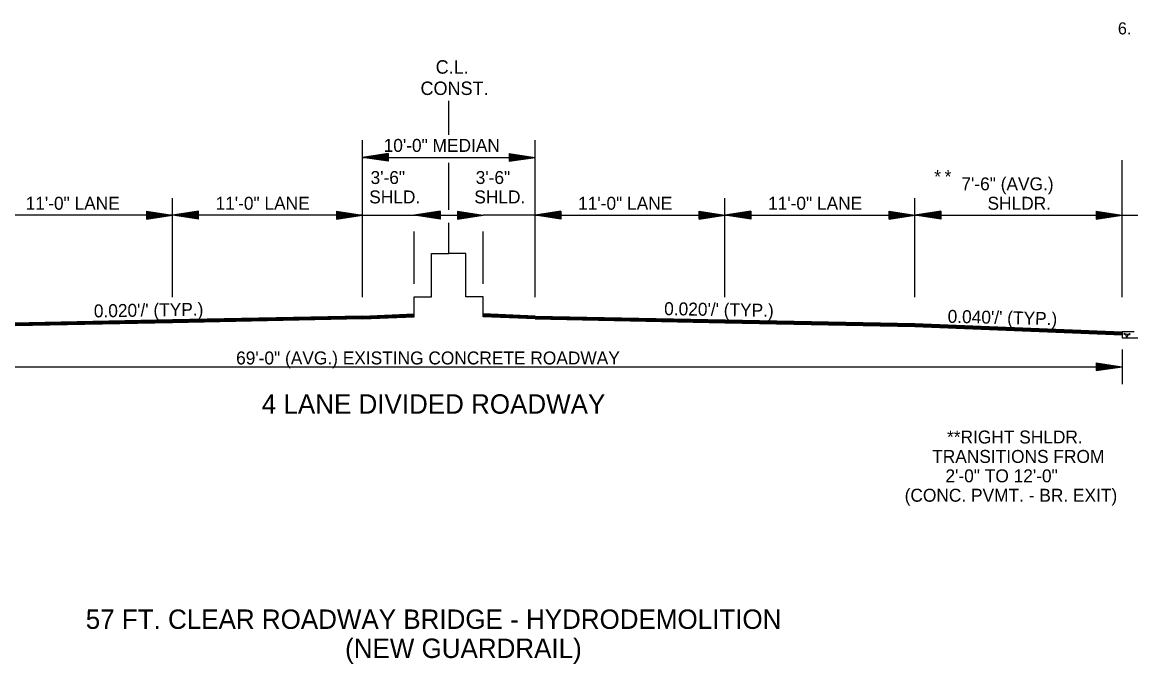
# Model space of a CAD drawing. Extents: x 542112 to 1930787, y -1968972 to 596640.
# Drawn here: x 544624 to 545267, y -1954690 to -1954318 of the extents above; entities that cross this region are included whole.
import ezdxf

# ---------------------------------------------------------------- set-up
doc = ezdxf.new("R2010")
doc.units = 0
doc.layers.add('R_Border Notes', color=7, linetype='Continuous')
doc.layers.add('R_Draft', color=7, linetype='Continuous')

msp = doc.modelspace()

# ---------------------------------------------------------------- linework, layer by layer
at = {"layer": 'R_Draft'}
for p, q in [((544871.57, -1954383.54), (544871.57, -1954363.94)), ((544821.5, -1954477.59), (544821.5, -1954386.74)), ((544921.5, -1954477.59), (544921.5, -1954386.74)), ((544836.5, -1954394.38), (544821.5, -1954396.63)), ((544821.5, -1954396.63), (544921.5, -1954396.63)), ((544836.5, -1954398.88), (544821.5, -1954396.63)), ((544836.5, -1954394.76), (544824.01, -1954396.63)), ((544836.5, -1954398.51), (544824.01, -1954396.63)), ((544836.5, -1954395.14), (544826.59, -1954396.63)), ((544836.5, -1954398.12), (544826.59, -1954396.63)), ((544836.5, -1954395.51), (544829.09, -1954396.63)), ((544836.5, -1954397.75), (544829.09, -1954396.63)), ((544836.5, -1954395.9), (544831.63, -1954396.63)), ((544836.5, -1954397.37), (544831.63, -1954396.63)), ((544836.5, -1954396.28), (544834.13, -1954396.63)), ((544836.5, -1954396.98), (544834.13, -1954396.63)), ((544836.5, -1954394.38), (544836.5, -1954398.88)), ((544906.5, -1954394.38), (544921.5, -1954396.63)), ((544906.5, -1954394.38), (544906.5, -1954398.88)), ((544906.5, -1954394.76), (544919, -1954396.63)), ((544906.5, -1954395.14), (544916.42, -1954396.63)), ((544906.5, -1954395.51), (544913.92, -1954396.63)), ((544906.5, -1954395.9), (544911.38, -1954396.63)), ((544906.5, -1954396.28), (544908.87, -1954396.63)), ((544906.5, -1954398.88), (544921.5, -1954396.63)), ((544906.5, -1954397.37), (544911.38, -1954396.63)), ((544906.5, -1954398.12), (544916.42, -1954396.63)), ((544906.5, -1954398.51), (544919, -1954396.63)), ((544906.5, -1954397.75), (544913.92, -1954396.63)), ((544906.5, -1954396.98), (544908.87, -1954396.63)), ((545261.5, -1954477.59), (545261.5, -1954398.21)), ((544871.5, -1954427.09), (544871.5, -1954399.74)), ((544711.5, -1954477.59), (544711.5, -1954420.28)), ((545031.5, -1954477.59), (545031.5, -1954420.28)), ((545141.5, -1954477.59), (545141.5, -1954420.28)), ((544711.5, -1954430.17), (544601.5, -1954430.17)), ((544696.5, -1954427.92), (544711.5, -1954430.17)), ((544696.5, -1954427.92), (544696.5, -1954432.42)), ((544696.5, -1954428.29), (544709, -1954430.17)), ((544696.5, -1954428.68), (544706.42, -1954430.17)), ((544696.5, -1954429.05), (544703.92, -1954430.17)), ((544696.5, -1954429.44), (544701.38, -1954430.17)), ((544696.5, -1954429.82), (544698.87, -1954430.17)), ((544696.5, -1954432.42), (544711.5, -1954430.17)), ((544696.5, -1954430.9), (544701.38, -1954430.17)), ((544696.5, -1954431.66), (544706.42, -1954430.17)), ((544696.5, -1954432.04), (544709, -1954430.17)), ((544696.5, -1954431.29), (544703.92, -1954430.17)), ((544696.5, -1954430.52), (544698.87, -1954430.17)), ((544726.5, -1954427.92), (544711.5, -1954430.17)), ((544821.5, -1954430.17), (544711.5, -1954430.17)), ((544726.5, -1954432.42), (544711.5, -1954430.17)), ((544726.5, -1954428.29), (544714.01, -1954430.17)), ((544726.5, -1954432.04), (544714.01, -1954430.17)), ((544726.5, -1954428.68), (544716.59, -1954430.17)), ((544726.5, -1954431.66), (544716.59, -1954430.17)), ((544726.5, -1954429.05), (544719.09, -1954430.17)), ((544726.5, -1954431.29), (544719.09, -1954430.17)), ((544726.5, -1954429.43), (544721.63, -1954430.17)), ((544726.5, -1954430.9), (544721.63, -1954430.17)), ((544726.5, -1954429.82), (544724.13, -1954430.17)), ((544726.5, -1954430.52), (544724.13, -1954430.17)), ((544726.5, -1954432.42), (544726.5, -1954427.92)), ((544806.5, -1954427.92), (544821.5, -1954430.17)), ((544806.5, -1954427.92), (544806.5, -1954432.42)), ((544806.5, -1954428.29), (544819, -1954430.17)), ((544806.5, -1954428.68), (544816.42, -1954430.17)), ((544806.5, -1954429.05), (544813.92, -1954430.17)), ((544806.5, -1954429.44), (544811.38, -1954430.17)), ((544806.5, -1954429.82), (544808.87, -1954430.17)), ((544806.5, -1954432.42), (544821.5, -1954430.17)), ((544806.5, -1954430.9), (544811.38, -1954430.17)), ((544806.5, -1954431.66), (544816.42, -1954430.17)), ((544806.5, -1954432.04), (544819, -1954430.17)), ((544806.5, -1954431.29), (544813.92, -1954430.17)), ((544806.5, -1954430.52), (544808.87, -1954430.17)), ((544821.5, -1954430.17), (544851.5, -1954430.17)), ((544866.5, -1954427.92), (544851.5, -1954430.17)), ((544866.5, -1954432.42), (544851.5, -1954430.17)), ((544851.5, -1954430.17), (544891.5, -1954430.17)), ((544866.5, -1954428.29), (544854.01, -1954430.17)), ((544866.5, -1954432.04), (544854.01, -1954430.17)), ((544866.5, -1954428.68), (544856.59, -1954430.17)), ((544866.5, -1954431.66), (544856.59, -1954430.17)), ((544866.5, -1954429.05), (544859.09, -1954430.17)), ((544866.5, -1954431.29), (544859.09, -1954430.17)), ((544866.5, -1954429.44), (544861.63, -1954430.17)), ((544866.5, -1954430.9), (544861.63, -1954430.17)), ((544866.5, -1954429.82), (544864.13, -1954430.17)), ((544866.5, -1954430.52), (544864.13, -1954430.17)), ((544866.5, -1954427.92), (544866.5, -1954432.42)), ((544876.5, -1954427.92), (544891.5, -1954430.17)), ((544876.5, -1954427.92), (544876.5, -1954432.42)), ((544876.5, -1954428.29), (544889, -1954430.17)), ((544876.5, -1954428.68), (544886.42, -1954430.17)), ((544876.5, -1954429.05), (544883.92, -1954430.17)), ((544876.5, -1954429.44), (544881.38, -1954430.17)), ((544876.5, -1954429.82), (544878.87, -1954430.17)), ((544876.5, -1954432.42), (544891.5, -1954430.17)), ((544876.5, -1954430.9), (544881.38, -1954430.17)), ((544876.5, -1954431.66), (544886.42, -1954430.17)), ((544876.5, -1954432.04), (544889, -1954430.17)), ((544876.5, -1954431.29), (544883.92, -1954430.17)), ((544876.5, -1954430.52), (544878.87, -1954430.17)), ((544921.5, -1954430.17), (544891.5, -1954430.17)), ((544936.5, -1954427.92), (544921.5, -1954430.17)), ((544936.5, -1954432.42), (544921.5, -1954430.17)), ((544921.5, -1954430.17), (545031.5, -1954430.17)), ((544936.5, -1954428.29), (544924.01, -1954430.17)), ((544936.5, -1954432.04), (544924.01, -1954430.17)), ((544936.5, -1954428.68), (544926.59, -1954430.17)), ((544936.5, -1954431.66), (544926.59, -1954430.17)), ((544936.5, -1954429.05), (544929.09, -1954430.17)), ((544936.5, -1954431.29), (544929.09, -1954430.17)), ((544936.5, -1954429.44), (544931.63, -1954430.17)), ((544936.5, -1954430.9), (544931.63, -1954430.17)), ((544936.5, -1954429.82), (544934.13, -1954430.17)), ((544936.5, -1954430.52), (544934.13, -1954430.17)), ((544936.5, -1954427.92), (544936.5, -1954432.42)), ((545016.5, -1954427.92), (545031.5, -1954430.17)), ((545016.5, -1954432.42), (545016.5, -1954427.92)), ((545016.5, -1954428.29), (545029, -1954430.17)), ((545016.5, -1954428.68), (545026.42, -1954430.17)), ((545016.5, -1954429.05), (545023.92, -1954430.17)), ((545016.5, -1954429.43), (545021.38, -1954430.17)), ((545016.5, -1954429.82), (545018.87, -1954430.17)), ((545016.5, -1954432.42), (545031.5, -1954430.17)), ((545016.5, -1954430.9), (545021.38, -1954430.17)), ((545016.5, -1954431.66), (545026.42, -1954430.17)), ((545016.5, -1954432.04), (545029, -1954430.17)), ((545016.5, -1954431.29), (545023.92, -1954430.17)), ((545016.5, -1954430.52), (545018.87, -1954430.17)), ((545046.5, -1954427.92), (545031.5, -1954430.17)), ((545046.5, -1954432.42), (545031.5, -1954430.17)), ((545031.5, -1954430.17), (545141.5, -1954430.17)), ((545046.5, -1954428.29), (545034.01, -1954430.17)), ((545046.5, -1954432.04), (545034.01, -1954430.17)), ((545046.5, -1954428.68), (545036.59, -1954430.17)), ((545046.5, -1954431.66), (545036.59, -1954430.17)), ((545046.5, -1954429.05), (545039.09, -1954430.17)), ((545046.5, -1954431.29), (545039.09, -1954430.17)), ((545046.5, -1954429.44), (545041.63, -1954430.17)), ((545046.5, -1954430.9), (545041.63, -1954430.17)), ((545046.5, -1954429.82), (545044.13, -1954430.17)), ((545046.5, -1954430.52), (545044.13, -1954430.17)), ((545046.5, -1954427.92), (545046.5, -1954432.42)), ((545126.5, -1954427.92), (545141.5, -1954430.17)), ((545126.5, -1954432.42), (545126.5, -1954427.92)), ((545126.5, -1954428.29), (545139, -1954430.17)), ((545126.5, -1954428.68), (545136.42, -1954430.17)), ((545126.5, -1954429.05), (545133.92, -1954430.17)), ((545126.5, -1954429.43), (545131.38, -1954430.17)), ((545126.5, -1954429.82), (545128.87, -1954430.17)), ((545126.5, -1954432.42), (545141.5, -1954430.17)), ((545126.5, -1954430.9), (545131.38, -1954430.17)), ((545126.5, -1954431.66), (545136.42, -1954430.17)), ((545126.5, -1954432.04), (545139, -1954430.17)), ((545126.5, -1954431.29), (545133.92, -1954430.17)), ((545126.5, -1954430.52), (545128.87, -1954430.17)), ((545156.5, -1954427.92), (545141.5, -1954430.17)), ((545141.5, -1954430.17), (545261.5, -1954430.17)), ((545156.5, -1954432.42), (545141.5, -1954430.17)), ((545156.5, -1954428.29), (545144.01, -1954430.17)), ((545156.5, -1954432.04), (545144.01, -1954430.17)), ((545156.5, -1954428.68), (545146.59, -1954430.17)), ((545156.5, -1954431.66), (545146.59, -1954430.17)), ((545156.5, -1954429.05), (545149.09, -1954430.17)), ((545156.5, -1954431.29), (545149.09, -1954430.17)), ((545156.5, -1954429.44), (545151.63, -1954430.17)), ((545156.5, -1954430.9), (545151.63, -1954430.17)), ((545156.5, -1954429.82), (545154.13, -1954430.17)), ((545156.5, -1954430.52), (545154.13, -1954430.17)), ((545156.5, -1954427.92), (545156.5, -1954432.42)), ((545246.5, -1954427.92), (545261.5, -1954430.17)), ((545246.5, -1954427.92), (545246.5, -1954432.42)), ((545246.5, -1954428.29), (545259, -1954430.17)), ((545246.5, -1954428.68), (545256.42, -1954430.17)), ((545246.5, -1954429.05), (545253.92, -1954430.17)), ((545246.5, -1954429.44), (545251.38, -1954430.17)), ((545246.5, -1954429.82), (545248.87, -1954430.17)), ((545246.5, -1954432.42), (545261.5, -1954430.17)), ((545246.5, -1954430.9), (545251.38, -1954430.17)), ((545246.5, -1954431.66), (545256.42, -1954430.17)), ((545246.5, -1954432.04), (545259, -1954430.17)), ((545246.5, -1954431.29), (545253.92, -1954430.17)), ((545246.5, -1954430.52), (545248.87, -1954430.17)), ((545261.5, -1954430.17), (545452.31, -1954430.17)), ((544871.5, -1954452.43), (544871.5, -1954434.55)), ((544851.5, -1954469.86), (544851.5, -1954439.65)), ((544891.5, -1954469.86), (544891.5, -1954439.65)), ((544851.5, -1954489.1), (544851.5, -1954477.43)), ((544891.5, -1954489.1), (544891.5, -1954477.43)), ((544821.49, -1954488.63), (544711.49, -1954490.83)), ((544821.49, -1954488.93), (544711.5, -1954491.13)), ((544821.51, -1954489.23), (544711.5, -1954491.43)), ((544821.49, -1954488.63), (544851.5, -1954487.43)), ((544821.5, -1954488.93), (544851.5, -1954487.73)), ((544821.51, -1954489.23), (544851.5, -1954488.03)), ((544821.52, -1954489.53), (544851.5, -1954488.33)), ((544821.53, -1954489.83), (544851.5, -1954488.63)), ((544821.54, -1954490.13), (544851.5, -1954488.93)), ((544821.54, -1954490.3), (544851.5, -1954489.1)), ((544921.52, -1954488.63), (544891.5, -1954487.43)), ((544921.5, -1954488.93), (544891.5, -1954487.73)), ((544921.5, -1954489.23), (544891.5, -1954488.03)), ((544921.49, -1954489.53), (544891.5, -1954488.33)), ((544921.48, -1954489.83), (544891.5, -1954488.63)), ((544921.47, -1954490.13), (544891.5, -1954488.93)), ((544921.47, -1954490.3), (544891.5, -1954489.1)), ((544921.5, -1954489.23), (545031.5, -1954491.43)), ((544921.52, -1954488.63), (545031.52, -1954490.83)), ((544921.52, -1954488.93), (545031.51, -1954491.13)), ((544711.49, -1954490.83), (544601.49, -1954493.03)), ((544711.5, -1954491.13), (544601.5, -1954493.33)), ((544711.5, -1954491.43), (544601.5, -1954493.63)), ((544711.51, -1954491.73), (544601.51, -1954493.93)), ((544711.52, -1954492.03), (544601.52, -1954494.23)), ((544711.52, -1954492.33), (544601.52, -1954494.53)), ((544711.52, -1954492.5), (544601.52, -1954494.7)), ((544821.52, -1954489.53), (544711.51, -1954491.73)), ((544821.53, -1954489.83), (544711.52, -1954492.03)), ((544821.54, -1954490.13), (544711.52, -1954492.33)), ((544821.54, -1954490.3), (544711.52, -1954492.5)), ((544921.47, -1954490.13), (545031.49, -1954492.33)), ((544921.47, -1954490.3), (545031.48, -1954492.5)), ((544921.48, -1954489.83), (545031.49, -1954492.03)), ((544921.49, -1954489.53), (545031.5, -1954491.73)), ((545031.48, -1954492.5), (545141.48, -1954494.7)), ((545031.49, -1954492.03), (545141.49, -1954494.23)), ((545031.49, -1954492.33), (545141.49, -1954494.53)), ((545031.5, -1954491.43), (545141.5, -1954493.63)), ((545031.5, -1954491.73), (545141.5, -1954493.93)), ((545031.51, -1954491.13), (545141.51, -1954493.33)), ((545031.52, -1954490.83), (545141.52, -1954493.03)), ((545141.5, -1954493.03), (545261.5, -1954497.83)), ((545141.5, -1954493.33), (545261.5, -1954498.13)), ((545141.5, -1954493.63), (545261.5, -1954498.43)), ((545141.5, -1954493.93), (545261.5, -1954498.73)), ((545141.5, -1954494.23), (545261.5, -1954499.03)), ((545141.5, -1954494.53), (545261.5, -1954499.33)), ((545141.5, -1954494.7), (545261.5, -1954499.5)), ((545268.43, -1954497.83), (545261.5, -1954497.83)), ((545261.5, -1954497.83), (545261.5, -1954501.33)), ((545261.5, -1954501.33), (545276.5, -1954501.33)), ((545261.5, -1954508.07), (545261.5, -1954528.07)), ((544481.5, -1954517.99), (545261.5, -1954517.99)), ((545246.48, -1954515.74), (545261.48, -1954517.99)), ((545246.48, -1954515.74), (545246.48, -1954520.24)), ((545246.48, -1954516.12), (545258.97, -1954517.99)), ((545246.48, -1954516.5), (545256.39, -1954517.99)), ((545246.48, -1954516.87), (545253.9, -1954517.99)), ((545246.48, -1954517.26), (545251.35, -1954517.99)), ((545246.48, -1954517.64), (545248.85, -1954517.99)), ((545246.48, -1954520.24), (545261.48, -1954517.99)), ((545246.48, -1954518.73), (545251.35, -1954517.99)), ((545246.48, -1954519.48), (545256.39, -1954517.99)), ((545246.48, -1954519.87), (545258.97, -1954517.99)), ((545246.48, -1954519.11), (545253.9, -1954517.99)), ((545246.48, -1954518.34), (545248.85, -1954517.99))]:
    msp.add_line(p, q, dxfattribs=at)
for points in [[(544851.5, -1954477.43), (544861.5, -1954477.43), (544861.5, -1954452.43), (544871.5, -1954452.43)], [(544891.5, -1954477.43), (544881.5, -1954477.43), (544881.5, -1954452.43), (544871.5, -1954452.43)], [(545264.09, -1954501.2), (545265.23, -1954499.41), (545263.45, -1954499.05), (545264.09, -1954500.94)]]:
    msp.add_lwpolyline(points, dxfattribs=at)
for centre in [(545262.85, -1954498.98), (545265.79, -1954499.15)]:
    msp.add_circle(centre, 0.339, dxfattribs=at)

# ---------------------------------------------------------------- texts
at = {"layer": 'R_Border Notes'}
msp.add_text('6.      FOR HORIZONTAL AND VERTICAL CONTROLS AT GUARDRAIL LOCATIONS,', height=7, dxfattribs=at).set_placement((545259.07, -1954325.37))
at = {"layer": 'R_Draft'}
for s, height, p in [('C.L.', 7.8, (544863.95, -1954348.13)), ('CONST.', 7.8, (544855.16, -1954360.49)), ('10\'-0" MEDIAN', 7.5, (544833.8, -1954393.46)), ('3\'-6" ', 7.5, (544826.23, -1954412.08)), ('3\'-6"', 7.5, (544887.12, -1954412.08)), ('*', 7.5, (545152.71, -1954411.56)), ('*', 7.5, (545158.74, -1954411.56)), ('7\'-6" (AVG.)', 7.5, (545168.43, -1954415.75)), ('SHLD.', 7.5, (544825.44, -1954423.33)), ('SHLD.', 7.5, (544886.32, -1954423.33)), ('11\'-0" LANE', 7.5, (544626.44, -1954427)), ('11\'-0" LANE', 7.5, (544736.44, -1954427)), ('11\'-0" LANE', 7.5, (544946.45, -1954427)), ('11\'-0" LANE', 7.5, (545056.45, -1954427)), ('SHLDR.', 7.5, (545183.55, -1954427)), ('69\'-0" (AVG.) EXISTING CONCRETE ROADWAY', 7.5, (544748.35, -1954516.67)), ('4 LANE DIVIDED ROADWAY', 11.25, (544763.23, -1954545.23)), ('**RIGHT SHLDR.', 7.5, (545160.13, -1954562.5)), ('TRANSITIONS FROM', 7.5, (545151.51, -1954573.75)), ('2\'-0" TO 12\'-0"', 7.5, (545159.21, -1954585)), ('(CONC. PVMT. - BR. EXIT)', 7.5, (545135.56, -1954596.25)), ('57 FT. CLEAR ROADWAY BRIDGE - HYDRODEMOLITION', 11.25, (544661.28, -1954669.97)), ('(NEW GUARDRAIL)', 11.25, (544811.47, -1954686.84))]:
    msp.add_text(s, height=height, dxfattribs=at).set_placement(p)
for s, rotation, p in [("0.020'/' (TYP.)", 0.97192, (544666.01, -1954489.43)), ("0.020'/' (TYP.)", 359.02808, (544996.22, -1954488.06)), ("0.040'/' (TYP.)", 358.68162, (545160.39, -1954492.51))]:
    msp.add_text(s, height=7.5, rotation=rotation, dxfattribs=at).set_placement(p)

doc.saveas('drawing.dxf')
